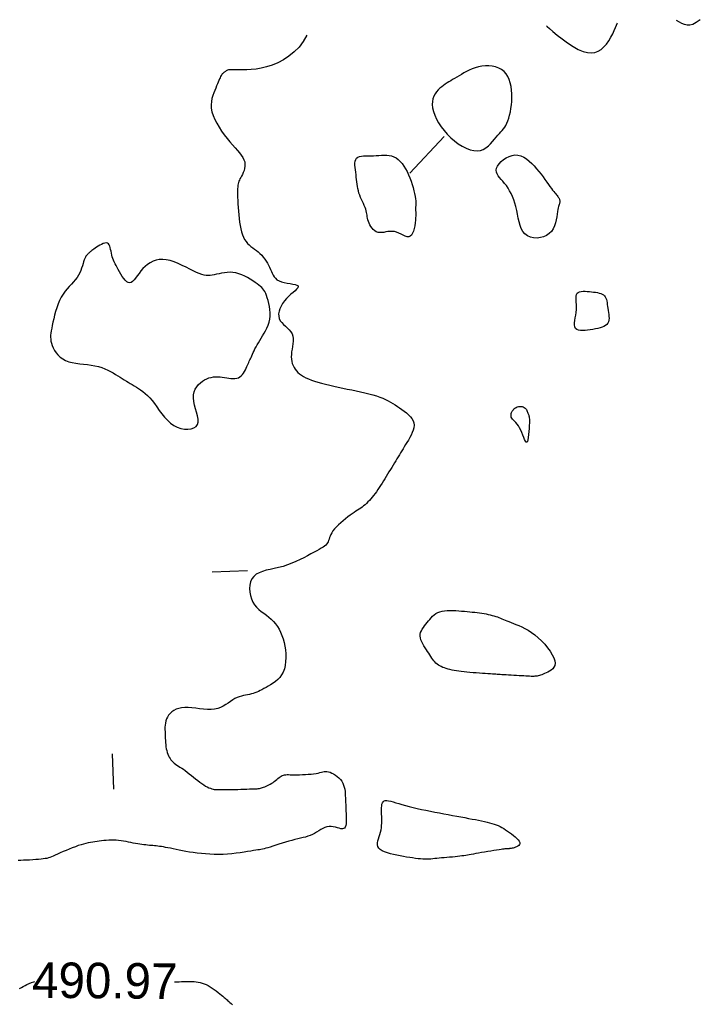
# Model space of a CAD drawing. Header units: millimetres. Extents: x 32690613 to 32693367, y 5343692 to 5344708.
# Tile 626 of 656: x 32692679 to 32692698, y 5344575 to 5344603. Entities that reach past the tile are written whole.
import ezdxf
from ezdxf.enums import TextEntityAlignment as Align

# ---------------------------------------------------------------- set-up
doc = ezdxf.new("R2010")
doc.units = ezdxf.units.MM
doc.header["$LTSCALE"] = 20
doc.layers.add('02-DGM_HL_491.00', color=62, linetype='Continuous')

msp = doc.modelspace()

# ---------------------------------------------------------------- linework, layer by layer
at = {"layer": '02-DGM_HL_491.00', "elevation": 491, "flags": 128}
for points in [[(32692693.743, 5344602.893), (32692693.766, 5344602.872), (32692693.831, 5344602.815), (32692693.928, 5344602.731), (32692694.05, 5344602.629), (32692694.19, 5344602.519), (32692694.34, 5344602.408), (32692694.493, 5344602.307), (32692694.639, 5344602.225), (32692694.774, 5344602.168), (32692694.896, 5344602.136), (32692695.007, 5344602.128), (32692695.108, 5344602.142), (32692695.2, 5344602.175), (32692695.284, 5344602.227), (32692695.361, 5344602.294), (32692695.431, 5344602.375), (32692695.497, 5344602.467), (32692695.556, 5344602.566), (32692695.609, 5344602.666), (32692695.654, 5344602.76), (32692695.691, 5344602.844), (32692695.719, 5344602.91), (32692695.736, 5344602.955), (32692695.742, 5344602.971)], [(32692698.073, 5344603.062), (32692697.96, 5344602.981), (32692697.863, 5344602.931), (32692697.777, 5344602.908), (32692697.699, 5344602.907), (32692697.626, 5344602.924), (32692697.556, 5344602.954), (32692697.484, 5344602.993), (32692697.407, 5344603.036)], [(32692686.998, 5344602.629), (32692686.9, 5344602.449), (32692686.782, 5344602.291), (32692686.648, 5344602.153), (32692686.5, 5344602.034), (32692686.345, 5344601.934), (32692686.184, 5344601.851), (32692686.023, 5344601.785), (32692685.866, 5344601.733), (32692685.715, 5344601.696), (32692685.572, 5344601.671), (32692685.439, 5344601.656), (32692685.315, 5344601.648), (32692685.203, 5344601.647), (32692685.102, 5344601.649), (32692685.014, 5344601.652), (32692684.94, 5344601.655), (32692684.881, 5344601.655), (32692684.834, 5344601.653), (32692684.797, 5344601.648), (32692684.77, 5344601.642), (32692684.749, 5344601.635), (32692684.733, 5344601.626), (32692684.721, 5344601.617), (32692684.709, 5344601.608), (32692684.696, 5344601.598), (32692684.683, 5344601.588), (32692684.668, 5344601.577), (32692684.653, 5344601.565), (32692684.638, 5344601.551), (32692684.622, 5344601.534), (32692684.607, 5344601.514), (32692684.591, 5344601.49), (32692684.575, 5344601.462), (32692684.559, 5344601.43), (32692684.543, 5344601.394), (32692684.525, 5344601.353), (32692684.507, 5344601.307), (32692684.486, 5344601.256), (32692684.463, 5344601.2), (32692684.438, 5344601.139), (32692684.41, 5344601.073), (32692684.382, 5344601.002), (32692684.355, 5344600.925), (32692684.333, 5344600.843), (32692684.317, 5344600.757), (32692684.309, 5344600.665), (32692684.313, 5344600.569), (32692684.331, 5344600.468), (32692684.363, 5344600.363), (32692684.409, 5344600.254), (32692684.466, 5344600.145), (32692684.532, 5344600.035), (32692684.604, 5344599.926), (32692684.68, 5344599.821), (32692684.759, 5344599.72), (32692684.836, 5344599.626), (32692684.911, 5344599.539), (32692684.982, 5344599.458), (32692685.047, 5344599.384), (32692685.106, 5344599.313), (32692685.157, 5344599.247), (32692685.2, 5344599.183), (32692685.232, 5344599.12), (32692685.253, 5344599.059), (32692685.262, 5344598.996), (32692685.261, 5344598.935), (32692685.251, 5344598.874), (32692685.234, 5344598.815), (32692685.213, 5344598.76), (32692685.189, 5344598.707), (32692685.164, 5344598.659), (32692685.141, 5344598.616), (32692685.121, 5344598.579), (32692685.104, 5344598.546), (32692685.089, 5344598.514), (32692685.078, 5344598.481), (32692685.068, 5344598.446), (32692685.061, 5344598.405), (32692685.056, 5344598.357), (32692685.053, 5344598.3), (32692685.052, 5344598.232), (32692685.052, 5344598.154), (32692685.054, 5344598.067), (32692685.057, 5344597.974), (32692685.062, 5344597.876), (32692685.068, 5344597.774), (32692685.076, 5344597.671), (32692685.086, 5344597.567), (32692685.097, 5344597.465), (32692685.109, 5344597.366), (32692685.125, 5344597.269), (32692685.143, 5344597.178), (32692685.164, 5344597.091), (32692685.189, 5344597.01), (32692685.218, 5344596.937), (32692685.252, 5344596.872), (32692685.291, 5344596.815), (32692685.333, 5344596.765), (32692685.38, 5344596.721), (32692685.429, 5344596.681), (32692685.479, 5344596.642), (32692685.531, 5344596.605), (32692685.583, 5344596.566), (32692685.634, 5344596.525), (32692685.683, 5344596.48), (32692685.731, 5344596.431), (32692685.776, 5344596.379), (32692685.819, 5344596.324), (32692685.858, 5344596.267), (32692685.895, 5344596.209), (32692685.927, 5344596.151), (32692685.956, 5344596.093), (32692685.981, 5344596.035), (32692686.003, 5344595.978), (32692686.026, 5344595.924), (32692686.05, 5344595.873), (32692686.08, 5344595.825), (32692686.117, 5344595.782), (32692686.162, 5344595.744), (32692686.22, 5344595.712), (32692686.289, 5344595.686), (32692686.368, 5344595.666), (32692686.451, 5344595.649), (32692686.532, 5344595.635), (32692686.609, 5344595.621), (32692686.674, 5344595.606), (32692686.725, 5344595.589), (32692686.755, 5344595.568), (32692686.761, 5344595.542), (32692686.747, 5344595.51), (32692686.715, 5344595.474), (32692686.669, 5344595.432), (32692686.614, 5344595.385), (32692686.552, 5344595.332), (32692686.488, 5344595.275), (32692686.426, 5344595.213), (32692686.369, 5344595.145), (32692686.319, 5344595.075), (32692686.276, 5344595.001), (32692686.243, 5344594.927), (32692686.22, 5344594.854), (32692686.209, 5344594.782), (32692686.21, 5344594.713), (32692686.226, 5344594.649), (32692686.256, 5344594.59), (32692686.298, 5344594.535), (32692686.348, 5344594.483), (32692686.403, 5344594.433), (32692686.457, 5344594.383), (32692686.509, 5344594.331), (32692686.554, 5344594.277), (32692686.587, 5344594.218), (32692686.608, 5344594.154), (32692686.617, 5344594.085), (32692686.617, 5344594.013), (32692686.61, 5344593.938), (32692686.599, 5344593.863), (32692686.586, 5344593.787), (32692686.574, 5344593.712), (32692686.566, 5344593.64), (32692686.564, 5344593.571), (32692686.568, 5344593.505), (32692686.578, 5344593.443), (32692686.593, 5344593.384), (32692686.614, 5344593.328), (32692686.641, 5344593.275), (32692686.673, 5344593.225), (32692686.709, 5344593.178), (32692686.751, 5344593.134), (32692686.798, 5344593.093), (32692686.851, 5344593.054), (32692686.911, 5344593.017), (32692686.977, 5344592.982), (32692687.05, 5344592.949), (32692687.13, 5344592.918), (32692687.219, 5344592.887), (32692687.315, 5344592.857), (32692687.419, 5344592.829), (32692687.529, 5344592.8), (32692687.645, 5344592.773), (32692687.764, 5344592.746), (32692687.887, 5344592.719), (32692688.012, 5344592.693), (32692688.138, 5344592.666), (32692688.264, 5344592.64), (32692688.389, 5344592.613), (32692688.512, 5344592.586), (32692688.631, 5344592.559), (32692688.746, 5344592.531), (32692688.855, 5344592.502), (32692688.958, 5344592.471), (32692689.052, 5344592.44), (32692689.139, 5344592.407), (32692689.218, 5344592.373), (32692689.291, 5344592.337), (32692689.359, 5344592.299), (32692689.424, 5344592.26), (32692689.487, 5344592.22), (32692689.549, 5344592.178), (32692689.612, 5344592.134), (32692689.678, 5344592.089), (32692689.743, 5344592.042), (32692689.806, 5344591.993), (32692689.865, 5344591.942), (32692689.917, 5344591.888), (32692689.961, 5344591.832), (32692689.995, 5344591.773), (32692690.015, 5344591.71), (32692690.021, 5344591.645), (32692690.014, 5344591.577), (32692689.996, 5344591.508), (32692689.97, 5344591.438), (32692689.937, 5344591.367), (32692689.9, 5344591.298), (32692689.86, 5344591.23), (32692689.82, 5344591.164), (32692689.782, 5344591.102), (32692689.745, 5344591.042), (32692689.71, 5344590.984), (32692689.675, 5344590.927), (32692689.641, 5344590.871), (32692689.607, 5344590.816), (32692689.573, 5344590.76), (32692689.538, 5344590.703), (32692689.502, 5344590.644), (32692689.466, 5344590.585), (32692689.428, 5344590.524), (32692689.39, 5344590.461), (32692689.352, 5344590.399), (32692689.313, 5344590.335), (32692689.274, 5344590.271), (32692689.235, 5344590.207), (32692689.196, 5344590.143), (32692689.157, 5344590.08), (32692689.117, 5344590.017), (32692689.078, 5344589.954), (32692689.039, 5344589.894), (32692688.999, 5344589.835), (32692688.96, 5344589.777), (32692688.92, 5344589.722), (32692688.881, 5344589.67), (32692688.841, 5344589.62), (32692688.801, 5344589.573), (32692688.761, 5344589.529), (32692688.721, 5344589.487), (32692688.681, 5344589.447), (32692688.641, 5344589.41), (32692688.6, 5344589.376), (32692688.56, 5344589.345), (32692688.518, 5344589.314), (32692688.476, 5344589.285), (32692688.431, 5344589.255), (32692688.384, 5344589.224), (32692688.334, 5344589.19), (32692688.28, 5344589.153), (32692688.221, 5344589.111), (32692688.158, 5344589.065), (32692688.092, 5344589.014), (32692688.025, 5344588.959), (32692687.959, 5344588.903), (32692687.895, 5344588.845), (32692687.835, 5344588.787), (32692687.783, 5344588.73), (32692687.738, 5344588.675), (32692687.703, 5344588.623), (32692687.677, 5344588.574), (32692687.657, 5344588.528), (32692687.641, 5344588.484), (32692687.628, 5344588.443), (32692687.616, 5344588.405), (32692687.602, 5344588.369), (32692687.585, 5344588.336), (32692687.562, 5344588.305), (32692687.534, 5344588.275), (32692687.499, 5344588.246), (32692687.457, 5344588.216), (32692687.408, 5344588.185), (32692687.349, 5344588.151), (32692687.282, 5344588.113), (32692687.206, 5344588.071), (32692687.119, 5344588.023), (32692687.024, 5344587.972), (32692686.92, 5344587.919), (32692686.811, 5344587.864), (32692686.696, 5344587.811), (32692686.577, 5344587.761), (32692686.455, 5344587.715), (32692686.332, 5344587.675), (32692686.208, 5344587.643), (32692686.086, 5344587.615), (32692685.969, 5344587.589), (32692685.856, 5344587.563), (32692685.752, 5344587.533), (32692685.658, 5344587.497), (32692685.576, 5344587.451), (32692685.509, 5344587.393), (32692685.457, 5344587.321), (32692685.42, 5344587.238), (32692685.398, 5344587.145), (32692685.39, 5344587.048), (32692685.395, 5344586.948), (32692685.413, 5344586.85), (32692685.442, 5344586.756), (32692685.481, 5344586.669), (32692685.531, 5344586.593), (32692685.589, 5344586.525), (32692685.653, 5344586.464), (32692685.721, 5344586.407), (32692685.792, 5344586.354), (32692685.863, 5344586.301), (32692685.933, 5344586.247), (32692686.001, 5344586.189), (32692686.063, 5344586.126), (32692686.12, 5344586.058), (32692686.173, 5344585.985), (32692686.22, 5344585.906), (32692686.262, 5344585.821), (32692686.3, 5344585.732), (32692686.332, 5344585.636), (32692686.36, 5344585.536), (32692686.382, 5344585.43), (32692686.398, 5344585.321), (32692686.409, 5344585.21), (32692686.411, 5344585.1), (32692686.406, 5344584.992), (32692686.393, 5344584.888), (32692686.37, 5344584.791), (32692686.337, 5344584.701), (32692686.293, 5344584.621), (32692686.241, 5344584.55), (32692686.182, 5344584.487), (32692686.118, 5344584.432), (32692686.051, 5344584.383), (32692685.983, 5344584.339), (32692685.917, 5344584.3), (32692685.853, 5344584.265), (32692685.794, 5344584.233), (32692685.74, 5344584.203), (32692685.688, 5344584.177), (32692685.639, 5344584.153), (32692685.591, 5344584.131), (32692685.543, 5344584.112), (32692685.494, 5344584.096), (32692685.443, 5344584.082), (32692685.391, 5344584.071), (32692685.335, 5344584.061), (32692685.278, 5344584.05), (32692685.219, 5344584.039), (32692685.159, 5344584.025), (32692685.099, 5344584.006), (32692685.037, 5344583.983), (32692684.976, 5344583.953), (32692684.915, 5344583.916), (32692684.853, 5344583.873), (32692684.789, 5344583.828), (32692684.722, 5344583.783), (32692684.651, 5344583.74), (32692684.575, 5344583.703), (32692684.493, 5344583.673), (32692684.404, 5344583.653), (32692684.307, 5344583.644), (32692684.203, 5344583.646), (32692684.096, 5344583.655), (32692683.986, 5344583.668), (32692683.877, 5344583.682), (32692683.769, 5344583.694), (32692683.665, 5344583.702), (32692683.568, 5344583.703), (32692683.478, 5344583.695), (32692683.397, 5344583.677), (32692683.324, 5344583.651), (32692683.259, 5344583.618), (32692683.201, 5344583.579), (32692683.152, 5344583.535), (32692683.111, 5344583.486), (32692683.078, 5344583.434), (32692683.053, 5344583.38), (32692683.034, 5344583.323), (32692683.022, 5344583.265), (32692683.014, 5344583.206), (32692683.01, 5344583.145), (32692683.01, 5344583.083), (32692683.011, 5344583.021), (32692683.013, 5344582.959), (32692683.016, 5344582.896), (32692683.019, 5344582.834), (32692683.022, 5344582.773), (32692683.026, 5344582.713), (32692683.032, 5344582.654), (32692683.039, 5344582.596), (32692683.048, 5344582.541), (32692683.059, 5344582.488), (32692683.073, 5344582.438), (32692683.089, 5344582.39), (32692683.108, 5344582.345), (32692683.129, 5344582.303), (32692683.153, 5344582.264), (32692683.179, 5344582.227), (32692683.208, 5344582.193), (32692683.239, 5344582.162), (32692683.273, 5344582.133), (32692683.309, 5344582.106), (32692683.348, 5344582.079), (32692683.389, 5344582.053), (32692683.433, 5344582.025), (32692683.48, 5344581.995), (32692683.53, 5344581.962), (32692683.582, 5344581.925), (32692683.637, 5344581.883), (32692683.694, 5344581.837), (32692683.753, 5344581.789), (32692683.812, 5344581.74), (32692683.872, 5344581.69), (32692683.931, 5344581.643), (32692683.989, 5344581.598), (32692684.045, 5344581.558), (32692684.099, 5344581.522), (32692684.15, 5344581.492), (32692684.199, 5344581.466), (32692684.244, 5344581.445), (32692684.287, 5344581.428), (32692684.327, 5344581.415), (32692684.363, 5344581.405), (32692684.397, 5344581.398), (32692684.427, 5344581.393), (32692684.453, 5344581.391), (32692684.478, 5344581.39), (32692684.5, 5344581.391), (32692684.52, 5344581.392), (32692684.539, 5344581.394), (32692684.558, 5344581.396), (32692684.575, 5344581.397), (32692684.594, 5344581.397), (32692684.613, 5344581.397), (32692684.635, 5344581.396), (32692684.662, 5344581.394), (32692684.694, 5344581.393), (32692684.733, 5344581.392), (32692684.781, 5344581.391), (32692684.838, 5344581.391), (32692684.905, 5344581.392), (32692684.981, 5344581.394), (32692685.063, 5344581.396), (32692685.147, 5344581.399), (32692685.232, 5344581.402), (32692685.313, 5344581.405), (32692685.389, 5344581.408), (32692685.457, 5344581.41), (32692685.514, 5344581.412), (32692685.562, 5344581.415), (32692685.602, 5344581.417), (32692685.636, 5344581.42), (32692685.667, 5344581.424), (32692685.695, 5344581.43), (32692685.723, 5344581.437), (32692685.753, 5344581.446), (32692685.785, 5344581.457), (32692685.82, 5344581.47), (32692685.857, 5344581.486), (32692685.896, 5344581.504), (32692685.935, 5344581.524), (32692685.974, 5344581.546), (32692686.013, 5344581.569), (32692686.051, 5344581.594), (32692686.087, 5344581.621), (32692686.122, 5344581.648), (32692686.155, 5344581.676), (32692686.187, 5344581.703), (32692686.219, 5344581.728), (32692686.25, 5344581.751), (32692686.281, 5344581.771), (32692686.312, 5344581.787), (32692686.343, 5344581.798), (32692686.375, 5344581.806), (32692686.409, 5344581.81), (32692686.447, 5344581.812), (32692686.489, 5344581.812), (32692686.537, 5344581.811), (32692686.591, 5344581.809), (32692686.653, 5344581.808), (32692686.722, 5344581.808), (32692686.798, 5344581.81), (32692686.878, 5344581.812), (32692686.96, 5344581.816), (32692687.041, 5344581.821), (32692687.12, 5344581.828), (32692687.193, 5344581.836), (32692687.26, 5344581.846), (32692687.318, 5344581.857), (32692687.368, 5344581.87), (32692687.412, 5344581.881), (32692687.452, 5344581.891), (32692687.49, 5344581.898), (32692687.527, 5344581.902), (32692687.566, 5344581.9), (32692687.608, 5344581.893), (32692687.655, 5344581.879), (32692687.705, 5344581.858), (32692687.756, 5344581.831), (32692687.808, 5344581.799), (32692687.858, 5344581.761), (32692687.906, 5344581.719), (32692687.949, 5344581.673), (32692687.986, 5344581.624), (32692688.015, 5344581.572), (32692688.038, 5344581.517), (32692688.055, 5344581.46), (32692688.067, 5344581.402), (32692688.076, 5344581.341), (32692688.081, 5344581.28), (32692688.085, 5344581.218), (32692688.088, 5344581.156), (32692688.09, 5344581.093), (32692688.092, 5344581.031), (32692688.095, 5344580.968), (32692688.097, 5344580.906), (32692688.1, 5344580.843), (32692688.102, 5344580.781), (32692688.105, 5344580.718), (32692688.107, 5344580.656), (32692688.109, 5344580.594), (32692688.111, 5344580.533), (32692688.11, 5344580.476), (32692688.106, 5344580.423), (32692688.098, 5344580.377), (32692688.084, 5344580.338), (32692688.065, 5344580.31), (32692688.038, 5344580.292), (32692688.003, 5344580.286), (32692687.961, 5344580.29), (32692687.913, 5344580.301), (32692687.861, 5344580.315), (32692687.804, 5344580.331), (32692687.746, 5344580.344), (32692687.686, 5344580.352), (32692687.626, 5344580.352), (32692687.567, 5344580.341), (32692687.509, 5344580.322), (32692687.451, 5344580.295), (32692687.394, 5344580.264), (32692687.336, 5344580.229), (32692687.277, 5344580.193), (32692687.218, 5344580.159), (32692687.157, 5344580.127), (32692687.095, 5344580.1), (32692687.031, 5344580.077), (32692686.964, 5344580.056), (32692686.895, 5344580.038), (32692686.822, 5344580.02), (32692686.746, 5344580.003), (32692686.666, 5344579.983), (32692686.581, 5344579.962), (32692686.492, 5344579.938), (32692686.4, 5344579.911), (32692686.308, 5344579.883), (32692686.217, 5344579.854), (32692686.129, 5344579.826), (32692686.045, 5344579.8), (32692685.969, 5344579.775), (32692685.902, 5344579.755), (32692685.846, 5344579.738), (32692685.797, 5344579.726), (32692685.753, 5344579.715), (32692685.711, 5344579.707), (32692685.667, 5344579.699), (32692685.62, 5344579.692), (32692685.565, 5344579.683), (32692685.501, 5344579.673), (32692685.423, 5344579.66), (32692685.334, 5344579.645), (32692685.235, 5344579.629), (32692685.128, 5344579.613), (32692685.013, 5344579.598), (32692684.894, 5344579.585), (32692684.771, 5344579.575), (32692684.647, 5344579.568), (32692684.522, 5344579.565), (32692684.398, 5344579.566), (32692684.274, 5344579.571), (32692684.153, 5344579.579), (32692684.034, 5344579.59), (32692683.918, 5344579.603), (32692683.807, 5344579.618), (32692683.699, 5344579.634), (32692683.597, 5344579.651), (32692683.5, 5344579.669), (32692683.408, 5344579.687), (32692683.321, 5344579.704), (32692683.24, 5344579.721), (32692683.163, 5344579.738), (32692683.092, 5344579.752), (32692683.027, 5344579.765), (32692682.966, 5344579.777), (32692682.91, 5344579.786), (32692682.858, 5344579.793), (32692682.808, 5344579.8), (32692682.76, 5344579.805), (32692682.713, 5344579.81), (32692682.667, 5344579.814), (32692682.62, 5344579.818), (32692682.571, 5344579.822), (32692682.521, 5344579.827), (32692682.469, 5344579.832), (32692682.415, 5344579.838), (32692682.36, 5344579.844), (32692682.302, 5344579.852), (32692682.243, 5344579.861), (32692682.181, 5344579.872), (32692682.117, 5344579.885), (32692682.051, 5344579.898), (32692681.983, 5344579.912), (32692681.914, 5344579.926), (32692681.844, 5344579.938), (32692681.774, 5344579.95), (32692681.704, 5344579.959), (32692681.633, 5344579.965), (32692681.564, 5344579.968), (32692681.495, 5344579.968), (32692681.426, 5344579.965), (32692681.359, 5344579.96), (32692681.292, 5344579.954), (32692681.227, 5344579.946), (32692681.163, 5344579.938), (32692681.1, 5344579.929), (32692681.038, 5344579.92), (32692680.977, 5344579.911), (32692680.915, 5344579.901), (32692680.853, 5344579.889), (32692680.788, 5344579.875), (32692680.72, 5344579.858), (32692680.648, 5344579.838), (32692680.571, 5344579.813), (32692680.489, 5344579.784), (32692680.403, 5344579.752), (32692680.316, 5344579.717), (32692680.228, 5344579.681), (32692680.143, 5344579.644), (32692680.063, 5344579.609), (32692679.988, 5344579.576), (32692679.922, 5344579.547), (32692679.865, 5344579.521), (32692679.816, 5344579.5), (32692679.771, 5344579.483), (32692679.729, 5344579.468), (32692679.686, 5344579.456), (32692679.64, 5344579.447), (32692679.587, 5344579.438), (32692679.526, 5344579.431), (32692679.454, 5344579.425), (32692679.374, 5344579.419), (32692679.289, 5344579.413), (32692679.2, 5344579.408), (32692679.113, 5344579.404), (32692679.029, 5344579.4), (32692678.951, 5344579.396), (32692678.883, 5344579.392)], [(32692689.902, 5344598.74), (32692690.863, 5344599.778)], [(32692685.336, 5344587.553), (32692684.336, 5344587.514)], [(32692681.573, 5344581.401), (32692681.534, 5344582.401)], [(32692678.921, 5344575.797), (32692678.969, 5344575.823), (32692679.019, 5344575.85), (32692679.072, 5344575.878), (32692679.127, 5344575.906), (32692679.187, 5344575.933), (32692679.25, 5344575.959), (32692679.318, 5344575.983), (32692679.35, 5344575.992)], [(32692683.282, 5344575.981), (32692683.286, 5344575.981), (32692683.348, 5344575.982), (32692683.411, 5344575.983), (32692683.473, 5344575.985), (32692683.534, 5344575.988), (32692683.595, 5344575.99), (32692683.656, 5344575.992), (32692683.715, 5344575.992), (32692683.774, 5344575.991), (32692683.832, 5344575.988), (32692683.889, 5344575.982), (32692683.945, 5344575.973), (32692684.001, 5344575.962), (32692684.057, 5344575.946), (32692684.113, 5344575.927), (32692684.169, 5344575.903), (32692684.226, 5344575.875), (32692684.284, 5344575.842), (32692684.342, 5344575.805), (32692684.399, 5344575.765), (32692684.454, 5344575.724), (32692684.507, 5344575.683), (32692684.556, 5344575.643), (32692684.601, 5344575.605), (32692684.641, 5344575.572), (32692684.675, 5344575.542), (32692684.705, 5344575.516), (32692684.732, 5344575.493), (32692684.757, 5344575.471), (32692684.782, 5344575.449), (32692684.809, 5344575.426), (32692684.839, 5344575.401), (32692684.873, 5344575.371), (32692684.913, 5344575.337)]]:
    msp.add_lwpolyline(points, dxfattribs=at)
for points in [[(32692691.221, 5344601.444), (32692691.161, 5344601.409), (32692691.105, 5344601.376), (32692691.051, 5344601.344), (32692690.999, 5344601.313), (32692690.948, 5344601.282), (32692690.898, 5344601.249), (32692690.848, 5344601.214), (32692690.798, 5344601.176), (32692690.748, 5344601.133), (32692690.698, 5344601.085), (32692690.652, 5344601.033), (32692690.611, 5344600.974), (32692690.576, 5344600.909), (32692690.55, 5344600.838), (32692690.534, 5344600.759), (32692690.531, 5344600.673), (32692690.542, 5344600.579), (32692690.566, 5344600.479), (32692690.602, 5344600.374), (32692690.651, 5344600.266), (32692690.711, 5344600.156), (32692690.782, 5344600.047), (32692690.863, 5344599.94), (32692690.953, 5344599.837), (32692691.051, 5344599.74), (32692691.156, 5344599.65), (32692691.264, 5344599.569), (32692691.375, 5344599.499), (32692691.486, 5344599.443), (32692691.594, 5344599.401), (32692691.698, 5344599.376), (32692691.796, 5344599.37), (32692691.885, 5344599.383), (32692691.967, 5344599.413), (32692692.041, 5344599.457), (32692692.109, 5344599.511), (32692692.172, 5344599.572), (32692692.229, 5344599.635), (32692692.282, 5344599.698), (32692692.331, 5344599.758), (32692692.378, 5344599.81), (32692692.421, 5344599.858), (32692692.462, 5344599.902), (32692692.501, 5344599.945), (32692692.537, 5344599.989), (32692692.571, 5344600.036), (32692692.603, 5344600.088), (32692692.633, 5344600.148), (32692692.661, 5344600.216), (32692692.686, 5344600.292), (32692692.709, 5344600.376), (32692692.729, 5344600.466), (32692692.745, 5344600.561), (32692692.757, 5344600.661), (32692692.766, 5344600.763), (32692692.77, 5344600.868), (32692692.768, 5344600.974), (32692692.762, 5344601.08), (32692692.748, 5344601.183), (32692692.727, 5344601.282), (32692692.698, 5344601.376), (32692692.659, 5344601.462), (32692692.611, 5344601.539), (32692692.552, 5344601.605), (32692692.481, 5344601.659), (32692692.401, 5344601.7), (32692692.314, 5344601.731), (32692692.221, 5344601.751), (32692692.124, 5344601.76), (32692692.025, 5344601.76), (32692691.928, 5344601.752), (32692691.833, 5344601.735), (32692691.741, 5344601.711), (32692691.655, 5344601.68), (32692691.573, 5344601.645), (32692691.495, 5344601.606), (32692691.42, 5344601.565), (32692691.35, 5344601.524), (32692691.284, 5344601.483)], [(32692688.386, 5344598.697), (32692688.377, 5344598.766), (32692688.367, 5344598.835), (32692688.359, 5344598.903), (32692688.355, 5344598.967), (32692688.355, 5344599.027), (32692688.362, 5344599.081), (32692688.377, 5344599.127), (32692688.401, 5344599.165), (32692688.437, 5344599.192), (32692688.482, 5344599.211), (32692688.536, 5344599.223), (32692688.597, 5344599.229), (32692688.663, 5344599.231), (32692688.734, 5344599.232), (32692688.808, 5344599.232), (32692688.882, 5344599.234), (32692688.957, 5344599.238), (32692689.032, 5344599.243), (32692689.105, 5344599.249), (32692689.178, 5344599.252), (32692689.249, 5344599.25), (32692689.318, 5344599.244), (32692689.386, 5344599.229), (32692689.451, 5344599.206), (32692689.513, 5344599.172), (32692689.572, 5344599.127), (32692689.629, 5344599.074), (32692689.683, 5344599.012), (32692689.733, 5344598.943), (32692689.78, 5344598.867), (32692689.824, 5344598.786), (32692689.865, 5344598.699), (32692689.902, 5344598.61), (32692689.936, 5344598.518), (32692689.966, 5344598.426), (32692689.992, 5344598.335), (32692690.014, 5344598.248), (32692690.033, 5344598.166), (32692690.048, 5344598.09), (32692690.058, 5344598.023), (32692690.065, 5344597.966), (32692690.068, 5344597.918), (32692690.069, 5344597.877), (32692690.068, 5344597.843), (32692690.066, 5344597.815), (32692690.063, 5344597.79), (32692690.061, 5344597.769), (32692690.059, 5344597.749), (32692690.059, 5344597.73), (32692690.061, 5344597.709), (32692690.063, 5344597.686), (32692690.065, 5344597.66), (32692690.066, 5344597.627), (32692690.067, 5344597.588), (32692690.066, 5344597.541), (32692690.063, 5344597.483), (32692690.058, 5344597.416), (32692690.05, 5344597.341), (32692690.039, 5344597.263), (32692690.023, 5344597.185), (32692690.003, 5344597.113), (32692689.979, 5344597.049), (32692689.948, 5344596.999), (32692689.912, 5344596.965), (32692689.87, 5344596.951), (32692689.822, 5344596.954), (32692689.769, 5344596.969), (32692689.713, 5344596.994), (32692689.654, 5344597.023), (32692689.592, 5344597.052), (32692689.529, 5344597.078), (32692689.466, 5344597.097), (32692689.403, 5344597.104), (32692689.341, 5344597.103), (32692689.281, 5344597.096), (32692689.221, 5344597.087), (32692689.164, 5344597.076), (32692689.108, 5344597.069), (32692689.055, 5344597.068), (32692689.005, 5344597.075), (32692688.957, 5344597.092), (32692688.913, 5344597.12), (32692688.873, 5344597.155), (32692688.837, 5344597.197), (32692688.804, 5344597.242), (32692688.776, 5344597.29), (32692688.753, 5344597.339), (32692688.734, 5344597.386), (32692688.72, 5344597.431), (32692688.71, 5344597.474), (32692688.702, 5344597.515), (32692688.696, 5344597.556), (32692688.69, 5344597.597), (32692688.682, 5344597.639), (32692688.672, 5344597.682), (32692688.658, 5344597.728), (32692688.64, 5344597.778), (32692688.618, 5344597.83), (32692688.593, 5344597.885), (32692688.566, 5344597.942), (32692688.539, 5344598.001), (32692688.513, 5344598.061), (32692688.489, 5344598.122), (32692688.468, 5344598.183), (32692688.451, 5344598.245), (32692688.437, 5344598.308), (32692688.426, 5344598.37), (32692688.417, 5344598.434), (32692688.409, 5344598.498), (32692688.402, 5344598.563), (32692688.394, 5344598.63)], [(32692694.055, 5344597.66), (32692694.045, 5344597.592), (32692694.033, 5344597.514), (32692694.017, 5344597.431), (32692693.997, 5344597.345), (32692693.969, 5344597.26), (32692693.932, 5344597.179), (32692693.884, 5344597.104), (32692693.824, 5344597.04), (32692693.75, 5344596.988), (32692693.665, 5344596.95), (32692693.574, 5344596.927), (32692693.479, 5344596.917), (32692693.384, 5344596.923), (32692693.293, 5344596.943), (32692693.21, 5344596.98), (32692693.138, 5344597.032), (32692693.08, 5344597.099), (32692693.035, 5344597.18), (32692693, 5344597.272), (32692692.972, 5344597.373), (32692692.949, 5344597.478), (32692692.929, 5344597.586), (32692692.909, 5344597.695), (32692692.886, 5344597.8), (32692692.858, 5344597.901), (32692692.827, 5344597.996), (32692692.791, 5344598.086), (32692692.751, 5344598.17), (32692692.709, 5344598.249), (32692692.664, 5344598.323), (32692692.617, 5344598.392), (32692692.568, 5344598.455), (32692692.519, 5344598.513), (32692692.471, 5344598.567), (32692692.426, 5344598.619), (32692692.388, 5344598.669), (32692692.358, 5344598.719), (32692692.339, 5344598.77), (32692692.333, 5344598.823), (32692692.343, 5344598.88), (32692692.37, 5344598.941), (32692692.413, 5344599.004), (32692692.469, 5344599.066), (32692692.536, 5344599.123), (32692692.61, 5344599.174), (32692692.691, 5344599.215), (32692692.775, 5344599.243), (32692692.859, 5344599.256), (32692692.943, 5344599.25), (32692693.025, 5344599.228), (32692693.104, 5344599.191), (32692693.182, 5344599.142), (32692693.257, 5344599.083), (32692693.33, 5344599.016), (32692693.4, 5344598.944), (32692693.467, 5344598.868), (32692693.531, 5344598.791), (32692693.592, 5344598.714), (32692693.649, 5344598.638), (32692693.703, 5344598.564), (32692693.754, 5344598.493), (32692693.801, 5344598.427), (32692693.844, 5344598.366), (32692693.883, 5344598.312), (32692693.919, 5344598.265), (32692693.951, 5344598.224), (32692693.979, 5344598.19), (32692694.004, 5344598.16), (32692694.026, 5344598.134), (32692694.045, 5344598.111), (32692694.062, 5344598.089), (32692694.076, 5344598.069), (32692694.088, 5344598.049), (32692694.099, 5344598.028), (32692694.107, 5344598.008), (32692694.113, 5344597.988), (32692694.117, 5344597.969), (32692694.119, 5344597.949), (32692694.119, 5344597.931), (32692694.118, 5344597.913), (32692694.114, 5344597.896), (32692694.108, 5344597.878), (32692694.102, 5344597.857), (32692694.094, 5344597.832), (32692694.085, 5344597.802), (32692694.075, 5344597.764), (32692694.065, 5344597.718)], [(32692684.622, 5344593.002), (32692684.685, 5344592.993), (32692684.748, 5344592.982), (32692684.809, 5344592.973), (32692684.868, 5344592.965), (32692684.925, 5344592.96), (32692684.98, 5344592.961), (32692685.031, 5344592.968), (32692685.077, 5344592.982), (32692685.119, 5344593.006), (32692685.157, 5344593.037), (32692685.191, 5344593.075), (32692685.221, 5344593.116), (32692685.249, 5344593.161), (32692685.273, 5344593.208), (32692685.295, 5344593.253), (32692685.315, 5344593.297), (32692685.334, 5344593.338), (32692685.351, 5344593.376), (32692685.367, 5344593.413), (32692685.383, 5344593.448), (32692685.399, 5344593.484), (32692685.416, 5344593.52), (32692685.433, 5344593.558), (32692685.452, 5344593.599), (32692685.472, 5344593.643), (32692685.493, 5344593.691), (32692685.517, 5344593.742), (32692685.543, 5344593.795), (32692685.572, 5344593.851), (32692685.604, 5344593.91), (32692685.638, 5344593.971), (32692685.675, 5344594.034), (32692685.716, 5344594.099), (32692685.758, 5344594.166), (32692685.801, 5344594.236), (32692685.842, 5344594.308), (32692685.88, 5344594.383), (32692685.913, 5344594.462), (32692685.939, 5344594.544), (32692685.958, 5344594.629), (32692685.967, 5344594.718), (32692685.968, 5344594.809), (32692685.962, 5344594.901), (32692685.95, 5344594.991), (32692685.933, 5344595.078), (32692685.913, 5344595.16), (32692685.89, 5344595.235), (32692685.867, 5344595.302), (32692685.844, 5344595.359), (32692685.82, 5344595.407), (32692685.794, 5344595.449), (32692685.766, 5344595.486), (32692685.734, 5344595.52), (32692685.697, 5344595.553), (32692685.654, 5344595.588), (32692685.604, 5344595.625), (32692685.547, 5344595.667), (32692685.482, 5344595.712), (32692685.412, 5344595.757), (32692685.336, 5344595.802), (32692685.257, 5344595.845), (32692685.176, 5344595.882), (32692685.092, 5344595.913), (32692685.008, 5344595.936), (32692684.924, 5344595.948), (32692684.842, 5344595.952), (32692684.76, 5344595.949), (32692684.681, 5344595.94), (32692684.605, 5344595.928), (32692684.532, 5344595.913), (32692684.463, 5344595.898), (32692684.399, 5344595.884), (32692684.339, 5344595.873), (32692684.282, 5344595.865), (32692684.226, 5344595.862), (32692684.17, 5344595.865), (32692684.111, 5344595.873), (32692684.047, 5344595.89), (32692683.976, 5344595.914), (32692683.896, 5344595.948), (32692683.806, 5344595.991), (32692683.707, 5344596.04), (32692683.602, 5344596.094), (32692683.492, 5344596.147), (32692683.379, 5344596.198), (32692683.266, 5344596.244), (32692683.155, 5344596.28), (32692683.048, 5344596.304), (32692682.946, 5344596.313), (32692682.85, 5344596.308), (32692682.759, 5344596.29), (32692682.674, 5344596.261), (32692682.595, 5344596.222), (32692682.521, 5344596.174), (32692682.453, 5344596.118), (32692682.39, 5344596.056), (32692682.333, 5344595.989), (32692682.28, 5344595.92), (32692682.231, 5344595.853), (32692682.185, 5344595.79), (32692682.142, 5344595.736), (32692682.1, 5344595.692), (32692682.058, 5344595.663), (32692682.017, 5344595.652), (32692681.975, 5344595.66), (32692681.933, 5344595.686), (32692681.89, 5344595.726), (32692681.849, 5344595.777), (32692681.808, 5344595.836), (32692681.769, 5344595.9), (32692681.731, 5344595.965), (32692681.696, 5344596.029), (32692681.664, 5344596.087), (32692681.635, 5344596.142), (32692681.608, 5344596.194), (32692681.584, 5344596.243), (32692681.562, 5344596.291), (32692681.544, 5344596.339), (32692681.527, 5344596.388), (32692681.514, 5344596.438), (32692681.502, 5344596.491), (32692681.492, 5344596.544), (32692681.482, 5344596.597), (32692681.471, 5344596.646), (32692681.457, 5344596.69), (32692681.44, 5344596.727), (32692681.418, 5344596.755), (32692681.389, 5344596.773), (32692681.354, 5344596.778), (32692681.314, 5344596.772), (32692681.269, 5344596.758), (32692681.222, 5344596.737), (32692681.174, 5344596.712), (32692681.127, 5344596.683), (32692681.083, 5344596.655), (32692681.043, 5344596.628), (32692681.009, 5344596.603), (32692680.979, 5344596.582), (32692680.954, 5344596.564), (32692680.933, 5344596.547), (32692680.915, 5344596.533), (32692680.898, 5344596.519), (32692680.883, 5344596.506), (32692680.867, 5344596.493), (32692680.852, 5344596.479), (32692680.836, 5344596.465), (32692680.821, 5344596.448), (32692680.804, 5344596.428), (32692680.788, 5344596.404), (32692680.772, 5344596.375), (32692680.755, 5344596.34), (32692680.739, 5344596.299), (32692680.722, 5344596.25), (32692680.705, 5344596.195), (32692680.686, 5344596.135), (32692680.665, 5344596.071), (32692680.64, 5344596.005), (32692680.611, 5344595.938), (32692680.576, 5344595.871), (32692680.535, 5344595.805), (32692680.487, 5344595.742), (32692680.434, 5344595.68), (32692680.377, 5344595.618), (32692680.317, 5344595.555), (32692680.257, 5344595.488), (32692680.198, 5344595.417), (32692680.142, 5344595.339), (32692680.089, 5344595.254), (32692680.042, 5344595.16), (32692680.001, 5344595.06), (32692679.965, 5344594.955), (32692679.932, 5344594.849), (32692679.904, 5344594.743), (32692679.88, 5344594.641), (32692679.859, 5344594.544), (32692679.84, 5344594.455), (32692679.823, 5344594.376), (32692679.81, 5344594.305), (32692679.8, 5344594.241), (32692679.793, 5344594.182), (32692679.791, 5344594.126), (32692679.794, 5344594.07), (32692679.803, 5344594.013), (32692679.818, 5344593.954), (32692679.839, 5344593.89), (32692679.868, 5344593.823), (32692679.904, 5344593.755), (32692679.948, 5344593.688), (32692680, 5344593.624), (32692680.062, 5344593.564), (32692680.132, 5344593.512), (32692680.212, 5344593.469), (32692680.301, 5344593.435), (32692680.399, 5344593.411), (32692680.503, 5344593.392), (32692680.61, 5344593.379), (32692680.72, 5344593.367), (32692680.829, 5344593.355), (32692680.937, 5344593.341), (32692681.04, 5344593.323), (32692681.138, 5344593.299), (32692681.231, 5344593.269), (32692681.318, 5344593.235), (32692681.4, 5344593.198), (32692681.477, 5344593.159), (32692681.55, 5344593.118), (32692681.62, 5344593.077), (32692681.685, 5344593.037), (32692681.748, 5344592.999), (32692681.808, 5344592.962), (32692681.866, 5344592.926), (32692681.923, 5344592.892), (32692681.978, 5344592.858), (32692682.034, 5344592.824), (32692682.09, 5344592.79), (32692682.147, 5344592.755), (32692682.205, 5344592.719), (32692682.265, 5344592.681), (32692682.326, 5344592.639), (32692682.389, 5344592.593), (32692682.452, 5344592.542), (32692682.516, 5344592.483), (32692682.581, 5344592.416), (32692682.647, 5344592.341), (32692682.713, 5344592.255), (32692682.78, 5344592.162), (32692682.849, 5344592.066), (32692682.922, 5344591.969), (32692682.998, 5344591.875), (32692683.079, 5344591.787), (32692683.165, 5344591.708), (32692683.258, 5344591.642), (32692683.357, 5344591.591), (32692683.459, 5344591.556), (32692683.561, 5344591.536), (32692683.658, 5344591.532), (32692683.747, 5344591.544), (32692683.824, 5344591.57), (32692683.884, 5344591.611), (32692683.924, 5344591.668), (32692683.942, 5344591.738), (32692683.94, 5344591.821), (32692683.925, 5344591.913), (32692683.9, 5344592.011), (32692683.872, 5344592.113), (32692683.844, 5344592.216), (32692683.822, 5344592.317), (32692683.811, 5344592.414), (32692683.815, 5344592.504), (32692683.833, 5344592.587), (32692683.863, 5344592.662), (32692683.903, 5344592.73), (32692683.951, 5344592.791), (32692684.006, 5344592.844), (32692684.064, 5344592.889), (32692684.125, 5344592.927), (32692684.186, 5344592.956), (32692684.248, 5344592.979), (32692684.31, 5344592.995), (32692684.372, 5344593.006), (32692684.434, 5344593.011), (32692684.497, 5344593.011), (32692684.56, 5344593.008)], [(32692694.565, 5344594.374), (32692694.545, 5344594.416), (32692694.537, 5344594.469), (32692694.538, 5344594.53), (32692694.545, 5344594.597), (32692694.556, 5344594.67), (32692694.569, 5344594.746), (32692694.58, 5344594.823), (32692694.587, 5344594.9), (32692694.589, 5344594.974), (32692694.587, 5344595.046), (32692694.582, 5344595.114), (32692694.578, 5344595.177), (32692694.576, 5344595.234), (32692694.579, 5344595.284), (32692694.589, 5344595.327), (32692694.608, 5344595.362), (32692694.637, 5344595.387), (32692694.675, 5344595.404), (32692694.722, 5344595.414), (32692694.774, 5344595.418), (32692694.831, 5344595.418), (32692694.891, 5344595.415), (32692694.952, 5344595.409), (32692695.012, 5344595.402), (32692695.071, 5344595.395), (32692695.126, 5344595.388), (32692695.178, 5344595.38), (32692695.227, 5344595.369), (32692695.271, 5344595.356), (32692695.311, 5344595.34), (32692695.345, 5344595.32), (32692695.374, 5344595.294), (32692695.398, 5344595.264), (32692695.416, 5344595.228), (32692695.43, 5344595.188), (32692695.441, 5344595.144), (32692695.449, 5344595.097), (32692695.457, 5344595.046), (32692695.464, 5344594.993), (32692695.472, 5344594.938), (32692695.481, 5344594.881), (32692695.49, 5344594.824), (32692695.498, 5344594.767), (32692695.503, 5344594.712), (32692695.505, 5344594.658), (32692695.501, 5344594.608), (32692695.49, 5344594.562), (32692695.471, 5344594.521), (32692695.443, 5344594.485), (32692695.406, 5344594.455), (32692695.361, 5344594.429), (32692695.31, 5344594.407), (32692695.252, 5344594.388), (32692695.189, 5344594.371), (32692695.121, 5344594.357), (32692695.05, 5344594.343), (32692694.977, 5344594.33), (32692694.903, 5344594.319), (32692694.83, 5344594.312), (32692694.762, 5344594.309), (32692694.699, 5344594.312), (32692694.644, 5344594.323), (32692694.598, 5344594.343)], [(32692693.191, 5344591.168), (32692693.173, 5344591.17), (32692693.153, 5344591.197), (32692693.131, 5344591.241), (32692693.107, 5344591.3), (32692693.081, 5344591.368), (32692693.053, 5344591.44), (32692693.023, 5344591.511), (32692692.99, 5344591.577), (32692692.955, 5344591.633), (32692692.92, 5344591.681), (32692692.885, 5344591.721), (32692692.851, 5344591.756), (32692692.82, 5344591.787), (32692692.793, 5344591.816), (32692692.771, 5344591.844), (32692692.756, 5344591.874), (32692692.748, 5344591.906), (32692692.747, 5344591.94), (32692692.753, 5344591.975), (32692692.765, 5344592.01), (32692692.781, 5344592.043), (32692692.803, 5344592.075), (32692692.828, 5344592.104), (32692692.857, 5344592.128), (32692692.889, 5344592.147), (32692692.923, 5344592.162), (32692692.957, 5344592.172), (32692692.992, 5344592.176), (32692693.027, 5344592.176), (32692693.06, 5344592.172), (32692693.09, 5344592.163), (32692693.118, 5344592.149), (32692693.141, 5344592.132), (32692693.162, 5344592.11), (32692693.179, 5344592.087), (32692693.193, 5344592.062), (32692693.205, 5344592.036), (32692693.215, 5344592.011), (32692693.224, 5344591.987), (32692693.232, 5344591.965), (32692693.24, 5344591.945), (32692693.247, 5344591.927), (32692693.253, 5344591.907), (32692693.258, 5344591.884), (32692693.262, 5344591.855), (32692693.264, 5344591.817), (32692693.265, 5344591.77), (32692693.265, 5344591.71), (32692693.262, 5344591.637), (32692693.258, 5344591.555), (32692693.251, 5344591.468), (32692693.243, 5344591.383), (32692693.233, 5344591.306), (32692693.221, 5344591.24), (32692693.207, 5344591.193)], [(32692693.98, 5344585.017), (32692693.988, 5344584.946), (32692693.978, 5344584.885), (32692693.955, 5344584.834), (32692693.92, 5344584.79), (32692693.878, 5344584.753), (32692693.83, 5344584.723), (32692693.781, 5344584.697), (32692693.733, 5344584.675), (32692693.689, 5344584.656), (32692693.649, 5344584.639), (32692693.612, 5344584.625), (32692693.577, 5344584.613), (32692693.544, 5344584.603), (32692693.513, 5344584.595), (32692693.482, 5344584.588), (32692693.451, 5344584.584), (32692693.419, 5344584.581), (32692693.386, 5344584.579), (32692693.35, 5344584.578), (32692693.311, 5344584.579), (32692693.268, 5344584.58), (32692693.221, 5344584.583), (32692693.168, 5344584.586), (32692693.109, 5344584.589), (32692693.043, 5344584.593), (32692692.972, 5344584.597), (32692692.897, 5344584.602), (32692692.822, 5344584.607), (32692692.747, 5344584.611), (32692692.675, 5344584.615), (32692692.607, 5344584.62), (32692692.546, 5344584.623), (32692692.493, 5344584.626), (32692692.446, 5344584.629), (32692692.404, 5344584.632), (32692692.362, 5344584.634), (32692692.32, 5344584.637), (32692692.275, 5344584.64), (32692692.225, 5344584.643), (32692692.166, 5344584.646), (32692692.099, 5344584.65), (32692692.024, 5344584.655), (32692691.942, 5344584.66), (32692691.856, 5344584.666), (32692691.767, 5344584.673), (32692691.678, 5344584.679), (32692691.59, 5344584.687), (32692691.505, 5344584.695), (32692691.425, 5344584.703), (32692691.349, 5344584.712), (32692691.278, 5344584.722), (32692691.21, 5344584.732), (32692691.147, 5344584.743), (32692691.087, 5344584.755), (32692691.03, 5344584.768), (32692690.976, 5344584.782), (32692690.924, 5344584.797), (32692690.876, 5344584.814), (32692690.829, 5344584.832), (32692690.786, 5344584.852), (32692690.744, 5344584.874), (32692690.706, 5344584.898), (32692690.669, 5344584.924), (32692690.636, 5344584.952), (32692690.604, 5344584.984), (32692690.575, 5344585.018), (32692690.547, 5344585.054), (32692690.519, 5344585.094), (32692690.491, 5344585.136), (32692690.463, 5344585.18), (32692690.433, 5344585.227), (32692690.401, 5344585.277), (32692690.366, 5344585.329), (32692690.331, 5344585.383), (32692690.296, 5344585.438), (32692690.264, 5344585.494), (32692690.235, 5344585.55), (32692690.212, 5344585.606), (32692690.196, 5344585.66), (32692690.189, 5344585.713), (32692690.192, 5344585.764), (32692690.204, 5344585.814), (32692690.224, 5344585.861), (32692690.25, 5344585.908), (32692690.281, 5344585.954), (32692690.315, 5344585.999), (32692690.352, 5344586.045), (32692690.389, 5344586.09), (32692690.425, 5344586.137), (32692690.462, 5344586.183), (32692690.5, 5344586.228), (32692690.54, 5344586.27), (32692690.584, 5344586.31), (32692690.631, 5344586.345), (32692690.684, 5344586.375), (32692690.742, 5344586.399), (32692690.807, 5344586.416), (32692690.878, 5344586.427), (32692690.953, 5344586.433), (32692691.032, 5344586.435), (32692691.113, 5344586.433), (32692691.195, 5344586.428), (32692691.277, 5344586.422), (32692691.358, 5344586.416), (32692691.437, 5344586.409), (32692691.513, 5344586.402), (32692691.587, 5344586.395), (32692691.658, 5344586.388), (32692691.728, 5344586.381), (32692691.795, 5344586.373), (32692691.861, 5344586.365), (32692691.924, 5344586.355), (32692691.987, 5344586.345), (32692692.047, 5344586.334), (32692692.105, 5344586.322), (32692692.161, 5344586.309), (32692692.215, 5344586.295), (32692692.267, 5344586.281), (32692692.316, 5344586.266), (32692692.363, 5344586.25), (32692692.408, 5344586.234), (32692692.451, 5344586.217), (32692692.493, 5344586.199), (32692692.537, 5344586.181), (32692692.583, 5344586.161), (32692692.632, 5344586.14), (32692692.687, 5344586.118), (32692692.747, 5344586.094), (32692692.814, 5344586.069), (32692692.887, 5344586.041), (32692692.966, 5344586.009), (32692693.05, 5344585.972), (32692693.137, 5344585.928), (32692693.228, 5344585.877), (32692693.321, 5344585.816), (32692693.416, 5344585.746), (32692693.511, 5344585.665), (32692693.605, 5344585.575), (32692693.694, 5344585.48), (32692693.776, 5344585.382), (32692693.848, 5344585.284), (32692693.908, 5344585.188), (32692693.953, 5344585.098)], [(32692689.175, 5344581.073), (32692689.21, 5344581.084), (32692689.253, 5344581.086), (32692689.304, 5344581.079), (32692689.363, 5344581.065), (32692689.43, 5344581.045), (32692689.505, 5344581.021), (32692689.588, 5344580.995), (32692689.679, 5344580.968), (32692689.778, 5344580.94), (32692689.884, 5344580.913), (32692689.995, 5344580.886), (32692690.111, 5344580.86), (32692690.231, 5344580.834), (32692690.354, 5344580.808), (32692690.479, 5344580.783), (32692690.605, 5344580.758), (32692690.731, 5344580.734), (32692690.856, 5344580.71), (32692690.98, 5344580.687), (32692691.101, 5344580.664), (32692691.22, 5344580.642), (32692691.335, 5344580.621), (32692691.446, 5344580.601), (32692691.552, 5344580.582), (32692691.652, 5344580.563), (32692691.747, 5344580.546), (32692691.836, 5344580.529), (32692691.92, 5344580.512), (32692692, 5344580.495), (32692692.074, 5344580.478), (32692692.144, 5344580.46), (32692692.209, 5344580.441), (32692692.271, 5344580.421), (32692692.329, 5344580.4), (32692692.384, 5344580.377), (32692692.438, 5344580.351), (32692692.49, 5344580.324), (32692692.543, 5344580.294), (32692692.596, 5344580.261), (32692692.65, 5344580.225), (32692692.706, 5344580.186), (32692692.763, 5344580.144), (32692692.818, 5344580.101), (32692692.868, 5344580.058), (32692692.913, 5344580.015), (32692692.95, 5344579.973), (32692692.977, 5344579.935), (32692692.992, 5344579.899), (32692692.994, 5344579.868), (32692692.984, 5344579.841), (32692692.964, 5344579.817), (32692692.937, 5344579.797), (32692692.905, 5344579.781), (32692692.871, 5344579.767), (32692692.836, 5344579.756), (32692692.803, 5344579.747), (32692692.775, 5344579.741), (32692692.749, 5344579.736), (32692692.727, 5344579.732), (32692692.708, 5344579.73), (32692692.691, 5344579.728), (32692692.676, 5344579.728), (32692692.661, 5344579.727), (32692692.647, 5344579.727), (32692692.634, 5344579.727), (32692692.618, 5344579.726), (32692692.6, 5344579.724), (32692692.577, 5344579.722), (32692692.548, 5344579.718), (32692692.512, 5344579.713), (32692692.466, 5344579.707), (32692692.41, 5344579.698), (32692692.342, 5344579.687), (32692692.265, 5344579.675), (32692692.181, 5344579.661), (32692692.093, 5344579.647), (32692692.003, 5344579.632), (32692691.916, 5344579.617), (32692691.832, 5344579.603), (32692691.755, 5344579.589), (32692691.688, 5344579.577), (32692691.628, 5344579.566), (32692691.573, 5344579.555), (32692691.522, 5344579.546), (32692691.472, 5344579.538), (32692691.421, 5344579.53), (32692691.367, 5344579.522), (32692691.308, 5344579.515), (32692691.242, 5344579.507), (32692691.171, 5344579.5), (32692691.096, 5344579.493), (32692691.019, 5344579.486), (32692690.941, 5344579.479), (32692690.865, 5344579.473), (32692690.791, 5344579.466), (32692690.722, 5344579.459), (32692690.659, 5344579.453), (32692690.6, 5344579.447), (32692690.545, 5344579.441), (32692690.491, 5344579.437), (32692690.438, 5344579.433), (32692690.384, 5344579.432), (32692690.328, 5344579.432), (32692690.267, 5344579.434), (32692690.202, 5344579.439), (32692690.132, 5344579.446), (32692690.057, 5344579.455), (32692689.979, 5344579.466), (32692689.896, 5344579.479), (32692689.81, 5344579.493), (32692689.721, 5344579.509), (32692689.63, 5344579.526), (32692689.537, 5344579.543), (32692689.444, 5344579.563), (32692689.354, 5344579.584), (32692689.269, 5344579.608), (32692689.191, 5344579.635), (32692689.123, 5344579.666), (32692689.068, 5344579.701), (32692689.027, 5344579.741), (32692689.002, 5344579.786), (32692688.991, 5344579.836), (32692688.992, 5344579.89), (32692689.002, 5344579.947), (32692689.018, 5344580.006), (32692689.037, 5344580.068), (32692689.058, 5344580.13), (32692689.076, 5344580.193), (32692689.09, 5344580.257), (32692689.1, 5344580.319), (32692689.106, 5344580.382), (32692689.11, 5344580.445), (32692689.111, 5344580.508), (32692689.11, 5344580.57), (32692689.109, 5344580.633), (32692689.106, 5344580.695), (32692689.104, 5344580.757), (32692689.103, 5344580.818), (32692689.104, 5344580.876), (32692689.108, 5344580.93), (32692689.116, 5344580.978), (32692689.129, 5344581.018), (32692689.148, 5344581.051)]]:
    msp.add_lwpolyline(points, close=True, dxfattribs=at)

# ---------------------------------------------------------------- texts
at = {"layer": '02-DGM_HL_491.00'}
msp.add_text('490.97', height=1, rotation=359.4941, dxfattribs=at).set_placement((32692681.316, 5344576.015, 1961.358), align=Align.MIDDLE)

doc.saveas('drawing.dxf')
